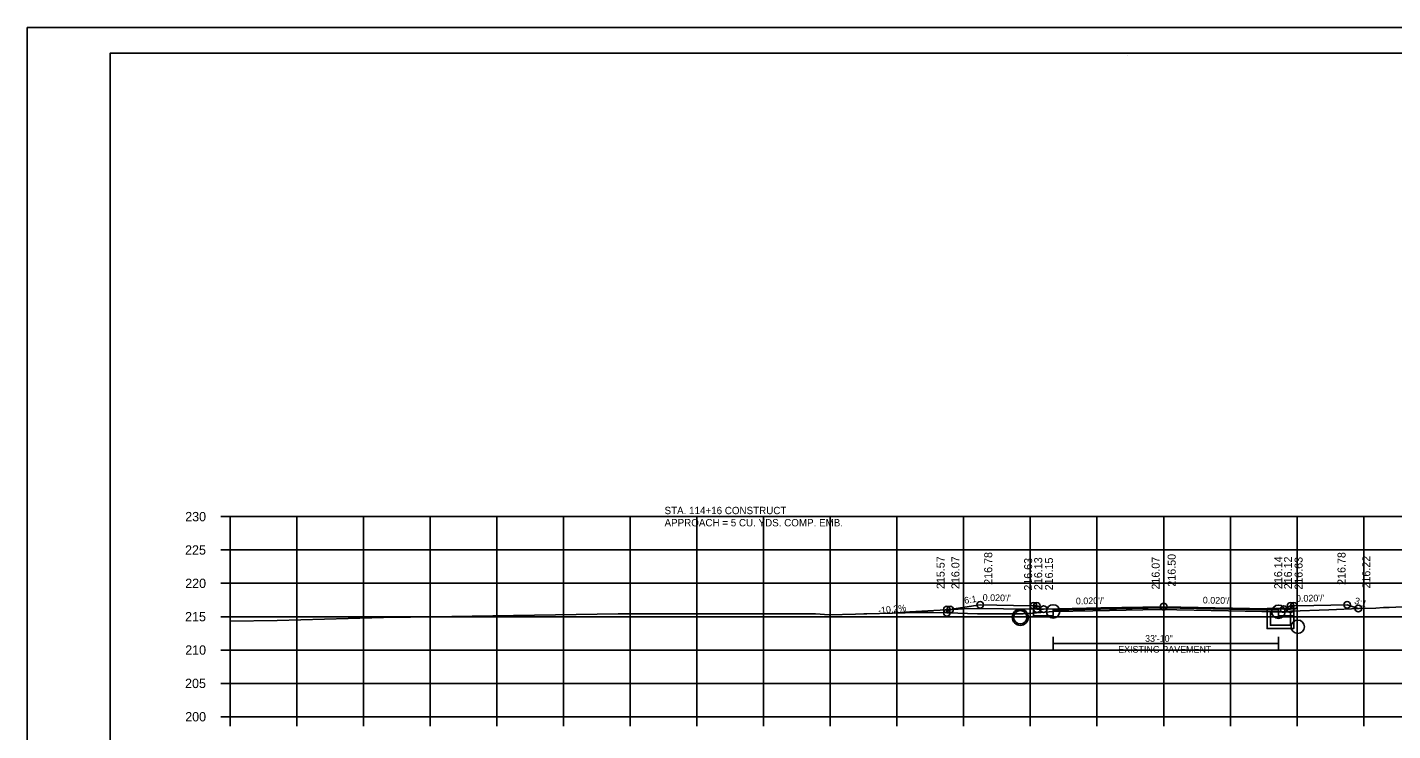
# Model space of a CAD drawing. Extents: x 1368968 to 1369915, y 377395 to 380381.
# Drawn here: x 1369581.4 to 1369786.1, y 378355.9 to 378461.4 of the extents above; entities that cross this region are included whole.
import ezdxf

# ---------------------------------------------------------------- set-up
doc = ezdxf.new("R2010")
doc.units = 0
for name, color, linetype in [('Default', 7, 'Continuous'), ('S_BORDER_NO_PLOT', 7, 'Continuous'), ('S_BREAKLINE_ANNOT', 7, 'Continuous'), ('S_BRIDGE', 7, 'Continuous'), ('S_BRIDGE_ANNOT', 7, 'Continuous'), ('S_CONTOUR_MINOR', 7, 'Continuous'), ('S_CROSS_DRAIN', 7, 'Continuous'), ('S_CTL_TABLE', 7, 'Continuous'), ('S_CURB_ANNOT', 7, 'Continuous'), ('S_DITCHLINE_ANNOT', 7, 'Continuous'), ('S_DROP_INLET', 7, 'Continuous'), ('S_EXIST_ROW_ANNOT', 7, 'Continuous'), ('S_EXISTING_ALIGNMENT_ANNOT', 7, 'Continuous'), ('S_FENCE', 7, 'Continuous')]:
    doc.layers.add(name, color=color, linetype=linetype)

msp = doc.modelspace()

# ---------------------------------------------------------------- linework, layer by layer
at = {"layer": 'Default'}
msp.add_line((1369735.2, 378374.03), (1369735.2, 378373.2), dxfattribs=at)
msp.add_circle((1369771.89, 378371.52), 1, dxfattribs=at)
at = {"layer": 'S_BORDER_NO_PLOT'}
msp.add_lwpolyline([(1369732.27, 378374.65), (1369732.28, 378373.14), (1369733.78, 378373.17), (1369735.2, 378373.2), (1369735.2, 378374.03), (1369751.78, 378374.36), (1369768.99, 378374.02), (1369768.99, 378373.19), (1369769.78, 378373.17), (1369771.28, 378373.14), (1369771.29, 378374.65)], dxfattribs=at)
at = {"layer": 'S_BREAKLINE_ANNOT'}
for p, q in [((1369610.38, 378388.03), (1369611.78, 378388.03)), ((1369611.78, 378358.03), (1369611.78, 378388.03)), ((1369610.38, 378383.03), (1369611.78, 378383.03)), ((1369610.38, 378378.03), (1369611.78, 378378.03)), ((1369610.38, 378373.03), (1369611.78, 378373.03)), ((1369610.38, 378368.03), (1369611.78, 378368.03)), ((1369610.38, 378363.03), (1369611.78, 378363.03)), ((1369610.38, 378358.03), (1369611.78, 378358.03)), ((1369611.78, 378358.03), (1369891.78, 378358.03)), ((1369611.78, 378356.63), (1369611.78, 378358.03)), ((1369621.78, 378356.63), (1369621.78, 378358.03)), ((1369631.78, 378356.63), (1369631.78, 378358.03)), ((1369641.78, 378356.63), (1369641.78, 378358.03)), ((1369651.78, 378356.63), (1369651.78, 378358.03)), ((1369661.78, 378356.63), (1369661.78, 378358.03)), ((1369671.78, 378356.63), (1369671.78, 378358.03)), ((1369681.78, 378356.63), (1369681.78, 378358.03)), ((1369691.78, 378356.63), (1369691.78, 378358.03)), ((1369701.78, 378356.63), (1369701.78, 378358.03)), ((1369711.78, 378356.63), (1369711.78, 378358.03)), ((1369721.78, 378356.63), (1369721.78, 378358.03)), ((1369731.78, 378356.63), (1369731.78, 378358.03)), ((1369741.78, 378356.63), (1369741.78, 378358.03)), ((1369751.78, 378356.63), (1369751.78, 378358.03)), ((1369761.78, 378356.63), (1369761.78, 378358.03)), ((1369771.78, 378356.63), (1369771.78, 378358.03)), ((1369781.78, 378356.63), (1369781.78, 378358.03))]:
    msp.add_line(p, q, dxfattribs=at)
at = {"layer": 'S_BRIDGE_ANNOT'}
for p, q in [((1369593.78, 378457.49), (1369909.96, 378457.49)), ((1369593.78, 378252.03), (1369593.78, 378457.49)), ((1369746.3, 378457.23), (1369746.3, 378457.23)), ((1369746.3, 378457.23), (1369746.3, 378457.23))]:
    msp.add_line(p, q, dxfattribs=at)
at = {"layer": 'S_CROSS_DRAIN'}
for p, q in [((1369711.4, 378373.55), (1369712.79, 378373.69)), ((1369712.79, 378373.69), (1369722.78, 378374.25)), ((1369732.78, 378374.15), (1369722.78, 378374.25)), ((1369735.2, 378369.01), (1369768.99, 378369.01))]:
    msp.add_line(p, q, dxfattribs=at)
at = {"layer": 'S_CTL_TABLE'}
msp.add_lwpolyline([(1369611.78, 378372.37), (1369618.86, 378372.45), (1369636.6, 378372.95), (1369637.57, 378372.95), (1369638.53, 378372.96), (1369638.85, 378372.97), (1369654.29, 378373.2), (1369669.97, 378373.44), (1369671.2, 378373.44), (1369684.5, 378373.46), (1369686.19, 378373.46), (1369686.53, 378373.46), (1369687.99, 378373.45), (1369699.56, 378373.47), (1369701.61, 378373.31), (1369705.57, 378373.4), (1369706.82, 378373.44), (1369707.27, 378373.44), (1369714.97, 378373.64), (1369715.55, 378373.64), (1369716.78, 378373.65), (1369717.06, 378373.65), (1369717.21, 378373.65), (1369719.35, 378373.6), (1369719.4, 378373.62), (1369723.84, 378373.45), (1369728.85, 378373.44), (1369730.69, 378373.48), (1369732.1, 378373.55), (1369735.2, 378373.83), (1369741.16, 378373.93), (1369751.15, 378374.12), (1369761.5, 378373.9), (1369768.99, 378373.76), (1369769.79, 378373.74), (1369770.81, 378373.84), (1369776.57, 378374.08), (1369781.1, 378374.26), (1369783.57, 378374.31), (1369784.76, 378374.39), (1369785.58, 378374.41), (1369798.88, 378375.07)], dxfattribs=at)
at = {"layer": 'S_CURB_ANNOT'}
msp.add_lwpolyline([(1369719.27, 378373.6), (1369719.27, 378374.1), (1369719.77, 378374.1), (1369720.65, 378374.24), (1369724.27, 378374.81), (1369729.27, 378374.71), (1369732.27, 378374.65), (1369732.52, 378374.65), (1369732.77, 378374.65), (1369732.78, 378374.15), (1369733.78, 378374.17), (1369742.34, 378374.35), (1369751.78, 378374.53), (1369751.78, 378374.53), (1369769.78, 378374.17), (1369770.78, 378374.15), (1369770.79, 378374.65), (1369770.84, 378374.65), (1369771.29, 378374.65), (1369774.29, 378374.71), (1369776.86, 378374.77), (1369779.29, 378374.81), (1369780.65, 378374.36), (1369780.97, 378374.25)], dxfattribs=at)
at = {"layer": 'S_DITCHLINE_ANNOT'}
for p, q in [((1369611.78, 378388.03), (1369891.78, 378388.03)), ((1369611.78, 378358.03), (1369611.78, 378388.03)), ((1369621.78, 378358.03), (1369621.78, 378388.03)), ((1369631.78, 378358.03), (1369631.78, 378388.03)), ((1369641.78, 378358.03), (1369641.78, 378388.03)), ((1369651.78, 378358.03), (1369651.78, 378388.03)), ((1369661.78, 378358.03), (1369661.78, 378388.03)), ((1369671.78, 378358.03), (1369671.78, 378388.03)), ((1369681.78, 378358.03), (1369681.78, 378388.03)), ((1369691.78, 378358.03), (1369691.78, 378388.03)), ((1369701.78, 378358.03), (1369701.78, 378388.03)), ((1369711.78, 378358.03), (1369711.78, 378388.03)), ((1369721.78, 378358.03), (1369721.78, 378388.03)), ((1369731.78, 378358.03), (1369731.78, 378388.03)), ((1369741.78, 378358.03), (1369741.78, 378388.03)), ((1369751.78, 378358.03), (1369751.78, 378388.03)), ((1369761.78, 378358.03), (1369761.78, 378388.03)), ((1369771.78, 378358.03), (1369771.78, 378388.03)), ((1369781.78, 378358.03), (1369781.78, 378388.03)), ((1369611.78, 378383.03), (1369891.78, 378383.03)), ((1369611.78, 378378.03), (1369891.78, 378378.03)), ((1369611.78, 378373.03), (1369891.78, 378373.03)), ((1369611.78, 378368.03), (1369891.78, 378368.03)), ((1369611.78, 378363.03), (1369891.78, 378363.03)), ((1369611.78, 378358.03), (1369891.78, 378358.03))]:
    msp.add_line(p, q, dxfattribs=at)
at = {"layer": 'S_DROP_INLET'}
msp.add_line((1369581.38, 378461.38), (1369914.71, 378461.38), dxfattribs=at)
for points in [[(1369581.37, 378461.38), (1369914.71, 378461.38), (1369914.71, 378248.05), (1369581.37, 378248.05)], [(1369827.7, 378457.49), (1369827.7, 378447.61), (1369863.43, 378447.61), (1369863.43, 378444.69), (1369886.63, 378444.69), (1369886.63, 378420.36), (1369909.96, 378420.36), (1369909.96, 378252.03), (1369593.78, 378252.03), (1369593.78, 378457.49)]]:
    msp.add_lwpolyline(points, close=True, dxfattribs=at)
for centre, radius in [((1369724.27, 378374.81), 0.5), ((1369732.27, 378374.65), 0.5), ((1369732.77, 378374.65), 0.5), ((1369735.2, 378373.83), 1), ((1369751.78, 378374.53), 0.5), ((1369770.79, 378374.65), 0.5), ((1369771.29, 378374.65), 0.5), ((1369779.29, 378374.81), 0.5), ((1369719.27, 378374.1), 0.5), ((1369719.27, 378373.6), 0.5), ((1369719.77, 378374.1), 0.5), ((1369730.28, 378372.94), 1.21), ((1369732.78, 378374.15), 0.5), ((1369733.78, 378374.17), 0.5), ((1369733.78, 378374.17), 0.5), ((1369768.99, 378373.76), 1), ((1369769.78, 378374.17), 0.5), ((1369769.78, 378374.17), 0.5), ((1369770.78, 378374.15), 0.5), ((1369780.97, 378374.25), 0.5)]:
    msp.add_circle(centre, radius, dxfattribs=at)
at = {"layer": 'S_EXIST_ROW_ANNOT'}
for p, q in [((1369735.2, 378368.01), (1369735.2, 378370.01)), ((1369768.99, 378368.01), (1369768.99, 378370.01))]:
    msp.add_line(p, q, dxfattribs=at)
for points in [[(1369769.28, 378374.24), (1369771.28, 378374.24), (1369771.28, 378371.24), (1369769.28, 378371.24), (1369767.28, 378371.24), (1369767.28, 378374.24)], [(1369769.28, 378373.74), (1369770.78, 378373.74), (1369770.78, 378371.74), (1369769.28, 378371.74), (1369767.78, 378371.74), (1369767.78, 378373.74)]]:
    msp.add_lwpolyline(points, close=True, dxfattribs=at)
msp.add_circle((1369730.28, 378372.94), 1, dxfattribs=at)
at = {"layer": 'S_EXISTING_ALIGNMENT_ANNOT'}
msp.add_line((1369751.78, 378374.1), (1369751.78, 378384.1), dxfattribs=at)

# ---------------------------------------------------------------- texts
at = {"layer": 'S_BRIDGE'}
for s, p in [('230', (1369605.05, 378387.33)), ('225', (1369605.03, 378382.33)), ('220', (1369605.05, 378377.33)), ('215', (1369605.03, 378372.33)), ('210', (1369605.05, 378367.33)), ('205', (1369605.03, 378362.33)), ('200', (1369605.05, 378357.33))]:
    msp.add_text(s, height=1.4, dxfattribs=at).set_placement(p)
at = {"layer": 'S_CONTOUR_MINOR'}
for s, p in [('STA. 114+16 CONSTRUCT ', (1369676.93, 378388.4)), ('APPROACH = 5 CU. YDS. COMP. EMB.', (1369676.93, 378386.57))]:
    msp.add_text(s, height=1.1, dxfattribs=at).set_placement(p)
at = {"layer": 'S_CROSS_DRAIN'}
msp.add_text('-10.2%', height=1, rotation=5.824, dxfattribs=at).set_placement((1369709, 378373.45))
at = {"layer": 'S_EXIST_ROW_ANNOT'}
for s, p in [('33\'-10"', (1369748.99, 378369.26)), ('EXISTING PAVEMENT', (1369744.96, 378367.64))]:
    msp.add_text(s, height=1, dxfattribs=at).set_placement(p)
at = {"layer": 'S_EXISTING_ALIGNMENT_ANNOT'}
for s, p in [('215.57', (1369718.93, 378377.17)), ('216.07', (1369721.15, 378377.17)), ('216.78', (1369726.07, 378377.81)), ('216.63', (1369732.05, 378376.93)), ('216.13', (1369733.56, 378377.02)), ('216.15', (1369735.18, 378376.98)), ('216.07', (1369751.18, 378377.1)), ('216.50', (1369753.58, 378377.53)), ('216.14', (1369769.55, 378377.17)), ('216.12', (1369771.02, 378377.14)), ('216.63', (1369772.61, 378377.08)), ('216.78', (1369779.05, 378377.8)), ('216.22', (1369782.77, 378377.25))]:
    msp.add_text(s, height=1.2, rotation=90, dxfattribs=at).set_placement(p)
at = {"layer": 'S_FENCE'}
for s, rotation, p in [('6:1', 8.9779, (1369721.94, 378374.95)), ("0.020'/'", 358.8542, (1369724.63, 378375.41)), ("0.020'/'", 1.1457, (1369738.62, 378374.87)), ("0.020'/'", 358.8543, (1369757.64, 378375.02)), ("0.020'/'", 1.1458, (1369771.63, 378375.26)), ('3:1', 341.5661, (1369780.29, 378375.01))]:
    msp.add_text(s, height=1, rotation=rotation, dxfattribs=at).set_placement(p)

doc.saveas('drawing.dxf')
